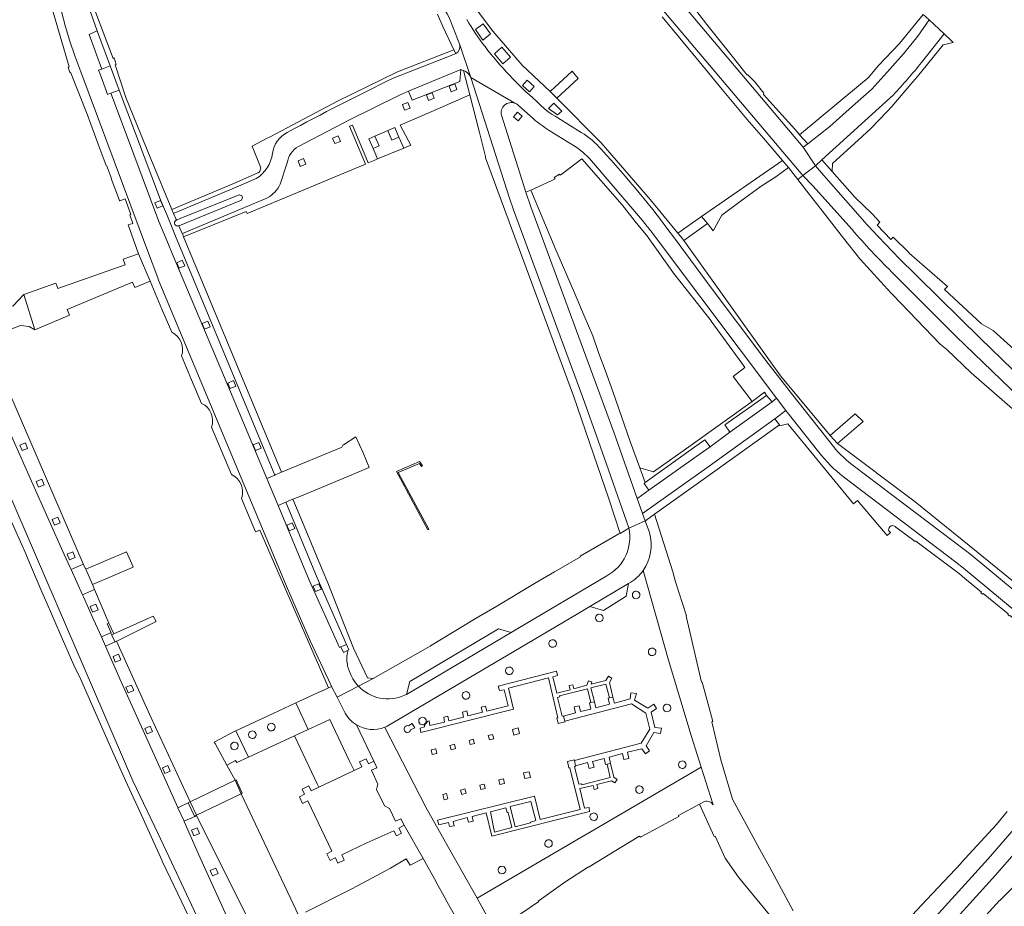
# Model space of a CAD drawing. Extents: x 148869 to 161638, y 453607 to 469810.
# Tile 439 of 656: x 154934 to 155130, y 462981 to 463158. Entities that reach past the tile are written whole.
import ezdxf

# ---------------------------------------------------------------- set-up
doc = ezdxf.new("R2010")
doc.units = 0
for name, color, linetype, lineweight in [('B-RO-VH-VERHARDING_ASFALT-GV', 251, 'CONTINUOUS', 18), ('B-RO-VH-VERHARDING_OPEN-GV', 251, 'CONTINUOUS', 18), ('B-RO-VH-VERHARDING_SIERBESTRATING-GV', 251, 'CONTINUOUS', 18), ('B-RO-VH-VERHARDING_STRAATBAKSTEEN-GV', 251, 'CONTINUOUS', 18)]:
    doc.layers.add(name, color=color, linetype=linetype, lineweight=lineweight)

msp = doc.modelspace()

# ---------------------------------------------------------------- linework, layer by layer
at = {"layer": 'B-RO-VH-VERHARDING_ASFALT-GV', "flags": 128}
for points in [[(155010.53, 463064.64), (155010.82, 463064.11), (155015.12, 463056.11), (155015.32, 463056.21), (155009.22, 463067.51), (155013.46, 463069.26), (155013.86, 463068.71), (155014.06, 463068.86), (155013.46, 463069.66), (155008.87, 463067.66)], [(154947.09, 463048.24), (154948.42, 463045.22), (154956.51, 463048.64), (154956.48, 463048.72), (154955.21, 463051.69)], [(154952.22, 463035.16), (154952.92, 463033.79), (154953.2, 463033.93), (154953.26, 463033.96), (154961.09, 463037.82), (154960.46, 463038.92), (154952.65, 463035.36)], [(154967.85, 463001.95), (154967.45, 463001.75), (154968.73, 462999.11), (154969.08, 462999.27), (154977.98, 463003.57), (154978.21, 463003.67), (154976.98, 463006.35), (154976.8, 463006.26)]]:
    msp.add_lwpolyline(points, close=True, dxfattribs=at)
at = {"layer": 'B-RO-VH-VERHARDING_OPEN-GV', "flags": 128}
msp.add_lwpolyline([(155043.82, 463147.35), (155039.47, 463143.33), (155039.53, 463143.28), (155040.79, 463142), (155045.03, 463145.91)], close=True, dxfattribs=at)
at = {"layer": 'B-RO-VH-VERHARDING_SIERBESTRATING-GV', "flags": 128}
for points in [[(154926.08, 463089.34), (154928.26, 463084.25), (154928.09, 463084.17), (154929.1, 463082.02), (154932.66, 463073.97), (154936.29, 463065.78), (154942.8, 463051.18), (154944, 463048.6), (154944.18, 463048.19), (154946.59, 463049.22), (154946.55, 463049.3), (154931.78, 463083.6), (154931.23, 463083.35), (154930.39, 463085.24), (154930.97, 463085.49), (154928.07, 463092.24), (154928.1, 463093.51), (154928.01, 463093.92), (154928, 463093.97)], [(154994.28, 462941.44), (154994.48, 462941.59), (154993.98, 462942.52), (154995.77, 462943.85), (154992.32, 462951.8), (154988.57, 462960.2), (154985.73, 462966.21), (154979.36, 462978.6), (154969.1, 462999.22), (154968.75, 462999.06), (154966.64, 462998.08), (154966.66, 462998.05), (154969.53, 462991.52), (154974.49, 462980.58), (154976.12, 462976.95), (154978.26, 462977.9), (154990.41, 462951.35)]]:
    msp.add_lwpolyline(points, dxfattribs=at)
for points in [[(154935.52, 463072.29), (154934.41, 463071.85), (154933.97, 463072.96), (154935.08, 463073.41)], [(154938.78, 463065.04), (154937.66, 463064.6), (154937.22, 463065.72), (154938.34, 463066.16)], [(154941.97, 463057.48), (154940.86, 463057.04), (154940.42, 463058.16), (154941.53, 463058.6)], [(154944.95, 463050.57), (154943.84, 463050.13), (154943.39, 463051.24), (154944.51, 463051.68)], [(154948.79, 463044.18), (154946.44, 463043.16), (154946.61, 463042.78), (154948.65, 463038.21), (154950.18, 463034.82), (154952.02, 463035.57), (154952.12, 463035.61), (154951.37, 463037.35), (154951.65, 463037.53)], [(154949.54, 463040.17), (154948.42, 463039.73), (154947.98, 463040.84), (154949.1, 463041.28)], [(154952.02, 463035.57), (154952.22, 463035.16), (154952.65, 463035.36), (154951.65, 463037.53), (154951.37, 463037.35), (154952.12, 463035.61)], [(154951.03, 463032.91), (154954.11, 463025.85), (154961.26, 463009.98), (154965.37, 463000.84), (154965.42, 463000.74), (154967.85, 463001.93), (154967.85, 463001.95), (154960.12, 463018.7), (154953.2, 463033.93), (154952.92, 463033.79)], [(154954.07, 463030.22), (154952.95, 463029.77), (154952.51, 463030.89), (154953.62, 463031.33)], [(155051.93, 463022.79), (155051.24, 463025.73), (155051.72, 463026.56), (155051.06, 463026.96), (155050.55, 463026.11), (155047.61, 463025.35), (155047.75, 463025.85), (155047.08, 463026.03), (155046.75, 463025.14), (155044.16, 463024.47), (155043.96, 463025.23), (155043.27, 463025.08), (155043.47, 463024.25), (155040.79, 463023.59), (155039.96, 463026.83), (155040.95, 463027.11), (155040.74, 463027.93), (155029.12, 463024.98), (155029.39, 463024.11), (155030.31, 463024.26), (155031.08, 463021.09), (155026.87, 463020.02), (155026.59, 463020.97), (155025.75, 463020.78), (155025.98, 463019.8), (155023.1, 463019.05), (155022.87, 463020.06), (155022.04, 463019.83), (155022.23, 463018.82), (155019.33, 463018.05), (155019.08, 463019.03), (155018.28, 463018.83), (155018.47, 463017.84), (155015.55, 463017.15), (155015.38, 463018.1), (155015.11, 463018.03), (155014.45, 463017.18), (155014.48, 463016.86), (155013.61, 463016.64), (155013.71, 463015.75), (155032.15, 463020.42), (155031.19, 463024.55), (155039.12, 463026.62), (155040.99, 463018.7), (155040.78, 463018.65), (155041.07, 463017.52), (155042.42, 463017.87), (155042.37, 463018.03), (155042.11, 463019.03), (155042.11, 463019.04), (155041.88, 463018.98), (155040.95, 463022.7), (155041.36, 463022.83), (155041.3, 463023.02), (155046.87, 463024.44), (155047.54, 463021.7), (155048.28, 463021.85), (155047.58, 463024.67), (155050.56, 463025.4), (155051.26, 463022.63)], [(154956.64, 463024.09), (154955.52, 463023.64), (154955.08, 463024.76), (154956.2, 463025.2)], [(155042.37, 463018.03), (155055.64, 463021.43), (155058.51, 463019.6), (155059.29, 463016.42), (155057.56, 463013.66), (155044.3, 463010.17), (155044.52, 463009.15), (155046.89, 463009.79), (155047.21, 463008.59), (155048.2, 463008.82), (155047.89, 463010.01), (155050.2, 463010.61), (155050.49, 463009.39), (155050.78, 463009.45), (155051.48, 463009.61), (155051.2, 463010.86), (155053.83, 463011.55), (155054.12, 463010.39), (155055.09, 463010.59), (155054.84, 463011.82), (155057.7, 463012.53), (155058.45, 463011.53), (155059.24, 463012.13), (155058.55, 463013.1), (155060.1, 463015.73), (155061.4, 463015.53), (155061.59, 463016.59), (155060.27, 463016.74), (155059.55, 463019.82), (155060.61, 463020.53), (155060.06, 463021.42), (155058.87, 463020.62), (155057.2, 463021.62), (155056.26, 463022.19), (155056.62, 463023.52), (155055.52, 463023.64), (155055.39, 463022.44), (155052.24, 463021.61), (155051.95, 463022.79), (155051.93, 463022.79), (155051.26, 463022.63), (155050.98, 463022.57), (155051.25, 463021.36), (155048.56, 463020.68), (155048.28, 463021.85), (155047.54, 463021.7), (155047.27, 463021.63), (155047.56, 463020.41), (155045.47, 463019.9), (155045.21, 463021.08), (155044.24, 463020.86), (155044.47, 463019.67), (155042.11, 463019.03)], [(154960.39, 463015.93), (154959.29, 463015.46), (154958.81, 463016.56), (154959.91, 463017.03)], [(155031.95, 463016.37), (155032.24, 463015.22), (155033.39, 463015.52), (155033.09, 463016.66)], [(155023.34, 463014.18), (155023.57, 463013.36), (155024.4, 463013.59), (155024.16, 463014.41)], [(155027.16, 463015.14), (155027.39, 463014.29), (155028.24, 463014.52), (155028.01, 463015.36)], [(155015.79, 463012.27), (155016, 463011.38), (155016.89, 463011.58), (155016.69, 463012.47)], [(155019.52, 463013.19), (155019.76, 463012.3), (155020.64, 463012.54), (155020.4, 463013.43)], [(155050.78, 463009.45), (155051.4, 463006.78), (155045.75, 463005.33), (155045.73, 463005.55), (155045.17, 463005.44), (155044.33, 463008.98), (155044.54, 463009.06), (155044.52, 463009.15), (155044.3, 463010.17), (155044.27, 463010.28), (155042.94, 463009.96), (155043.17, 463008.72), (155043.35, 463008.73), (155045.4, 463000.41), (155037.45, 462998.46), (155036.35, 463003.08), (155017.05, 462998.29), (155017.31, 462997.35), (155019.23, 462997.84), (155019.47, 462997.02), (155020.36, 462997.15), (155020.17, 462998.07), (155022.98, 462998.82), (155023.21, 462997.92), (155024.15, 462998.11), (155023.95, 462999.03), (155026.73, 462999.75), (155027.87, 462995.12), (155047.29, 463000.02), (155047.21, 463000.85), (155046.27, 463000.67), (155045.39, 463004.62), (155048.03, 463005.2), (155048.2, 463004.42), (155048.94, 463004.59), (155048.75, 463005.41), (155051.64, 463006.16), (155052.3, 463005.71), (155052.81, 463006.37), (155052.14, 463006.83), (155051.49, 463009.61), (155051.48, 463009.61)], [(154963.89, 463008.08), (154962.79, 463007.6), (154962.32, 463008.71), (154963.42, 463009.18)], [(155030.38, 463005.62), (155030.16, 463006.54), (155029.24, 463006.31), (155029.46, 463005.4)], [(155035.52, 463006.79), (155035.31, 463007.92), (155034.18, 463007.71), (155034.39, 463006.58)], [(155022.73, 463003.68), (155022.49, 463004.54), (155021.63, 463004.3), (155021.87, 463003.44)], [(155026.55, 463004.64), (155026.32, 463005.48), (155025.47, 463005.26), (155025.7, 463004.41)], [(155019.09, 463002.55), (155018.82, 463003.59), (155018.09, 463003.42), (155018.36, 463002.38)], [(155027.56, 462999.98), (155030.65, 463000.74), (155030.89, 462999.83), (155031.09, 462999.84), (155031.82, 462996.83), (155028.4, 462995.94)], [(155031.51, 463001), (155035.64, 463002.04), (155036.58, 462998.24), (155035.54, 462997.94), (155035.57, 462997.77), (155032.52, 462996.99)], [(154969.72, 462995.67), (154968.61, 462995.2), (154968.14, 462996.3), (154969.24, 462996.78)], [(154973.42, 462987.67), (154972.32, 462987.2), (154971.84, 462988.3), (154972.95, 462988.78)]]:
    msp.add_lwpolyline(points, close=True, dxfattribs=at)
at = {"layer": 'B-RO-VH-VERHARDING_STRAATBAKSTEEN-GV', "flags": 128}
for points in [[(154983.08, 463066.33), (154975.03, 463085.57), (154964.5, 463110.58), (154963.21, 463113.64), (154961.61, 463117.45), (154954.99, 463135.23), (154952.09, 463143), (154951.4, 463142.75), (154951.12, 463143.5), (154949.92, 463146.78), (154949.64, 463147.53), (154950.3, 463147.78), (154947.73, 463154.68), (154949.38, 463155.38), (154946.52, 463163.45), (154942.86, 463173.55)], [(155054.39, 463168.45), (155089.37, 463126.98), (155089.73, 463126.6), (155092.22, 463128.54), (155089.77, 463132.21), (155057.02, 463171.08)], [(155057.02, 463171.08), (155089.77, 463132.21), (155090.7, 463132.93), (155089.09, 463134.72), (155088.72, 463135.14), (155081.88, 463142.73), (155081.98, 463142.98), (155080.16, 463145.22), (155078.75, 463146.66), (155078.6, 463146.6), (155078.17, 463147.15), (155075.4, 463150.67), (155070.65, 463156.68), (155067.29, 463160.94)], [(155061.73, 463158.18), (155068.79, 463149.68), (155068.83, 463149.63), (155073.67, 463143.74), (155078.62, 463137.71), (155081.9, 463134.03), (155085.67, 463129.56), (155086.84, 463128.17), (155088.7, 463125.79), (155089.73, 463126.6), (155089.37, 463126.98), (155054.39, 463168.45)], [(154978.07, 463062.34), (154980.83, 463055.66), (154981.71, 463056.02), (154995.36, 463024.64), (154995.97, 463024.93), (154995.87, 463025.12), (154991.74, 463033.97), (154988.07, 463042.4), (154986.84, 463045.31), (154961.57, 463105.8), (154961.42, 463106.21), (154959.37, 463111.68), (154946.08, 463147.21), (154944.92, 463150.44), (154943.94, 463153.3), (154943.08, 463156.17), (154941.8, 463161.02), (154940.78, 463165.47)], [(154940.78, 463165.47), (154941.8, 463161.02), (154943.08, 463156.17), (154943.94, 463153.3), (154944.92, 463150.44), (154946.08, 463147.21), (154959.37, 463111.68), (154961.42, 463106.21), (154961.57, 463105.8), (154986.84, 463045.31), (154988.07, 463042.4), (154991.74, 463033.97), (154995.87, 463025.12), (154995.97, 463024.93), (154997.06, 463022.8), (155001.31, 463024.97)], [(154952.76, 463150), (154952.55, 463149.9), (154947.8, 463162.37), (154946.91, 463164.71), (154946.86, 463164.55), (154946.52, 463163.45), (154949.38, 463155.38), (154950.08, 463153.41), (154951.96, 463148.39), (154953.75, 463143.61), (154961.95, 463121.75), (154963.31, 463118.49), (154964.95, 463114.53), (154984.67, 463066.99), (154984.77, 463067.03), (154986.04, 463067.56), (154966.55, 463114.41), (154966.32, 463115.07), (154966.27, 463115.05), (154965.59, 463116.61)], [(154940.26, 463160.24), (154942.01, 463154.32), (154943.81, 463148.21), (154943.58, 463148.14), (154943.89, 463147.08), (154944.07, 463147.14), (154947.35, 463138.83), (154947.36, 463138.78), (154949.57, 463132.82), (154951.13, 463128.62), (154951.2, 463128.66), (154952.21, 463126.03), (154952.13, 463125.99), (154953.81, 463121.64), (154953.84, 463121.54), (154954.95, 463121.97), (154956.08, 463118.82), (154955.88, 463118.76), (154956.46, 463117.06), (154955.54, 463116.76), (154957.58, 463111.03), (154957.55, 463111.02), (154959.87, 463105.55), (154962.23, 463100), (154964.19, 463095.41)], [(155138.87, 463039.91), (155122.81, 463052.94), (155112.09, 463061.63), (155096.64, 463073.29), (155095.19, 463074.85), (155085.25, 463086.7), (155066.08, 463113.65), (155065.37, 463114.51), (155064.86, 463115.12), (155059.43, 463121.77), (155049.59, 463133.13), (155040.82, 463141.97), (155040.79, 463142), (155039.53, 463143.28), (155039.47, 463143.33), (155033.92, 463148.58), (155028.07, 463155.29), (155024.38, 463160.15)], [(155017.03, 463158.68), (155018.12, 463156.27), (155020.31, 463151.63), (155020.68, 463150.85)], [(155019.65, 463157.38), (155021.49, 463152.6), (155023.71, 463146.13), (155032.46, 463140.99)], [(155021.49, 463152.6), (155019.65, 463157.38)], [(155113.31, 463149.1), (155117.85, 463154.76), (155114.83, 463157.57), (155112.57, 463154.31), (155109.78, 463150.84), (155107.04, 463147.73), (155103.43, 463143.79), (155099.6, 463140.42), (155095.08, 463136.36), (155090.7, 463132.93)], [(155107.76, 463142.66), (155093.49, 463129.7), (155095.54, 463127.38), (155095.62, 463128.98), (155101.55, 463134.39), (155103.33, 463136.02), (155106.44, 463139.25), (155107.44, 463140.3), (155107.46, 463140.32), (155111.61, 463145.22), (155112.55, 463146.32), (155117.65, 463152.62), (155119.65, 463153.07), (155119.27, 463153.43), (155117.85, 463154.76), (155113.31, 463149.1)], [(155020.68, 463150.85), (155020.31, 463151.63), (155009.1, 463147.25), (155000, 463142.78), (154997.13, 463141.37), (154983.61, 463134.24), (154983.03, 463133.94), (154980.16, 463132.44), (154981.77, 463128.47)], [(155023.71, 463146.13), (155021.49, 463152.6)], [(154965.05, 463117.68), (154965.11, 463117.71), (154964.54, 463119.01), (154964.18, 463119.85), (154960.05, 463129.9), (154957.25, 463136.72), (154955.04, 463142.1), (154952.91, 463148.59), (154953.12, 463148.7), (154952.76, 463150)], [(155020.41, 463150.74), (155008.2, 463145.95)], [(155008.2, 463145.95), (155020.41, 463150.74)], [(154983.13, 463122.08), (154978.65, 463120.21), (154966.32, 463115.07), (154966.55, 463114.41), (154978.97, 463119.41), (154979.18, 463119.05), (155000, 463127.75), (155002.71, 463128.88), (154999.56, 463136.39), (155000.11, 463136.63), (155003.26, 463129.11), (155004.56, 463129.65), (155005.14, 463129.89), (155004.24, 463131.97), (155003.4, 463133.89), (155004.59, 463134.41), (155007.15, 463135.53), (155008.55, 463136.14), (155009.39, 463134.22), (155010.34, 463132.07), (155011.73, 463132.65), (155009.63, 463136.61), (155015.9, 463139.35), (155023.47, 463142.66), (155022.23, 463147.5)], [(154989.38, 463132.36), (154999.43, 463137.6), (155009.52, 463142.58), (155011.29, 463143.35), (155021.69, 463147.66)], [(155021.69, 463147.66), (155021.49, 463145.28), (155012.04, 463141.57), (155011.29, 463143.35), (155009.52, 463142.58), (154999.43, 463137.6), (154989.38, 463132.36)], [(155022.23, 463147.5), (155023.47, 463142.66)], [(155023.47, 463142.66), (155025.4, 463135.13), (155026.61, 463130.39), (155026.61, 463130.14), (155044.11, 463082.77), (155046.49, 463075.81), (155046.57, 463075.6), (155051.11, 463062.25), (155053.39, 463055.33), (155055.09, 463056.43), (155055.08, 463056.46), (155051.05, 463068.02), (155049.05, 463073.69), (155045.96, 463082.43), (155032.17, 463119.75), (155031.39, 463122.12), (155023.71, 463146.13)], [(155032.46, 463140.99), (155023.71, 463146.13), (155031.39, 463122.12), (155032.17, 463119.75), (155045.96, 463082.43), (155049.05, 463073.69), (155051.05, 463068.02), (155055.08, 463056.46), (155055.09, 463056.43), (155058.37, 463057.85), (155057.84, 463059.32), (155056.78, 463062.33)], [(155090.7, 463132.93), (155089.77, 463132.21), (155092.22, 463128.54), (155093.49, 463129.7), (155107.76, 463142.66)], [(155033.09, 463140.62), (155036.13, 463137.89)], [(155036.13, 463137.89), (155033.09, 463140.62)], [(155056.78, 463062.33), (155052.13, 463075.54), (155035.61, 463120.39), (155034.65, 463123.27), (155029.76, 463138.59)], [(155029.76, 463138.59), (155034.65, 463123.27), (155035.61, 463123.7), (155039.78, 463125.61), (155040.48, 463125.93), (155040.28, 463126.18), (155041.33, 463126.89), (155041.48, 463126.69)], [(155041.02, 463138.05), (155045.64, 463135.16)], [(155045.64, 463135.16), (155041.02, 463138.05)], [(155039.29, 463135.57), (155044.46, 463132.39)], [(155044.46, 463132.39), (155039.29, 463135.57)], [(155041.48, 463126.69), (155041.82, 463126.95), (155045.75, 463129.92), (155053.77, 463120.73), (155056.4, 463117.47), (155058.91, 463114.37), (155058.97, 463114.28), (155060.96, 463111.48), (155064.21, 463106.89), (155064.26, 463106.81), (155067.52, 463102.69), (155071.49, 463097.66), (155071.52, 463097.62), (155077.57, 463089.28), (155078.21, 463088.39), (155075.86, 463086.59), (155079.67, 463081.62), (155082.08, 463083.47), (155082.51, 463082.83), (155083.6, 463081.57), (155084.5, 463082.27), (155062.01, 463112.2), (155059.69, 463115.3)], [(155118.51, 463104.51), (155110.9, 463111.15), (155110.85, 463111.19), (155107.71, 463114.33), (155107.25, 463113.87), (155104.49, 463116.69), (155105.05, 463117.28), (155103.54, 463118.94), (155100.07, 463122.26), (155095.54, 463127.38), (155093.49, 463129.7), (155092.22, 463128.54), (155093.91, 463126.59), (155101.11, 463118.36)], [(154985.75, 463124.89), (154987.14, 463129.1)], [(154987.14, 463129.1), (154985.75, 463124.89)], [(155048.08, 463129.06), (155057.84, 463117.61)], [(155057.84, 463117.61), (155048.08, 463129.06)], [(155101.11, 463118.36), (155093.91, 463126.59), (155092.22, 463128.54), (155089.73, 463126.6), (155091.68, 463124.56), (155099.53, 463115.83)], [(154976.7, 463125.05), (154964.18, 463119.85), (154964.54, 463119.01), (154964.69, 463119.08), (154977, 463124.29), (154980.98, 463125.97)], [(154980.98, 463125.97), (154977, 463124.29), (154964.69, 463119.08), (154964.54, 463119.01), (154965.11, 463117.71), (154965.11, 463117.71), (154965.22, 463117.75), (154977.6, 463122.77), (154977.65, 463122.75), (154978.15, 463122.53), (154978.28, 463122.21), (154978.06, 463121.69), (154978.05, 463121.69), (154965.59, 463116.61), (154966.27, 463115.05), (154966.32, 463115.07), (154978.65, 463120.21), (154983.13, 463122.08)], [(154981.17, 463127.03), (154976.7, 463125.05)], [(155099.53, 463115.83), (155091.68, 463124.56), (155089.73, 463126.6), (155088.7, 463125.79), (155090.51, 463123.48), (155093.62, 463119.51), (155097.83, 463114.15), (155101.06, 463110.03), (155101.12, 463109.96), (155107.31, 463103.17), (155107.4, 463103.08)], [(154977.65, 463122.75), (154977.6, 463122.77), (154965.22, 463117.75), (154965.11, 463117.71), (154965.11, 463117.71), (154965.05, 463117.68)], [(154965.59, 463116.61), (154978.05, 463121.69), (154978.06, 463121.69), (154978.28, 463122.21), (154978.15, 463122.53), (154977.65, 463122.75)], [(155059.69, 463115.3), (155062.01, 463112.2), (155084.5, 463082.27), (155086.37, 463079.8), (155092.92, 463071.54)], [(155064.18, 463114.12), (155064.39, 463113.84)], [(155095.81, 463072.65), (155087.46, 463083.21), (155082.34, 463089.75), (155071.48, 463104.24), (155064.39, 463113.84), (155064.18, 463114.12)], [(155064.39, 463113.84), (155071.48, 463104.24), (155082.34, 463089.75), (155087.46, 463083.21), (155095.81, 463072.65)], [(155107.38, 463107.42), (155120.19, 463094.65), (155141.78, 463073.79), (155166.94, 463049.94), (155169.14, 463052.06), (155144.48, 463075.3), (155125.02, 463094.22), (155108.47, 463110.5)], [(155108.47, 463110.5), (155125.02, 463094.22), (155144.48, 463075.3), (155169.14, 463052.06), (155170.11, 463051.14), (155171.98, 463053.4), (155170.04, 463053.23), (155170.03, 463053.25), (155156.59, 463065.72), (155157.65, 463066.84), (155156.16, 463068.33), (155155.12, 463067.33), (155145.5, 463077.47), (155145.72, 463077.69), (155141.2, 463082.04), (155141.82, 463082.72), (155137.9, 463086.31), (155134.38, 463089.57), (155133.72, 463090.18), (155129.05, 463094.42), (155127.57, 463095.76), (155125.26, 463097.11), (155117.91, 463103.91), (155118.51, 463104.51)], [(155107.4, 463103.08), (155107.63, 463102.84), (155110.88, 463099.45), (155117.03, 463093.04), (155118.39, 463091.95), (155123.23, 463087.31), (155123.24, 463087.3), (155140.16, 463072.56), (155146.2, 463067.51), (155146.25, 463067.56), (155160.44, 463054.02), (155167.22, 463047.64), (155168.16, 463048.78), (155166.94, 463049.94), (155141.78, 463073.79), (155120.19, 463094.65), (155107.38, 463107.42)], [(154966.14, 463090.68), (154968.13, 463085.95), (154970.11, 463081.23)], [(154987.08, 462942.1), (154971.64, 462973.98), (154963.63, 462991.1), (154961.43, 462995.69), (154956.43, 463006.11), (154923.64, 463082.22), (154923.69, 463082.24), (154923.65, 463082.33), (154922.5, 463084.89), (154922.13, 463085.7), (154922.08, 463085.81)], [(155092.92, 463071.54), (155086.37, 463079.8), (155084.16, 463078.2), (155085.06, 463076.96), (155085.17, 463076.8), (155086.77, 463077.21), (155099.83, 463061.28), (155100.62, 463061.93), (155106.47, 463054.93), (155107.16, 463055.53), (155106.81, 463055.88)], [(154972.1, 463076.51), (154974.09, 463071.79), (154976.08, 463067.07)], [(154997.87, 463072.46), (154986.04, 463067.56), (154984.77, 463067.03), (154984.67, 463066.99), (154983.08, 463066.33), (154985.34, 463060.93), (154986.91, 463061.59), (154987.02, 463061.63), (154988.3, 463062.16), (154989.99, 463062.86), (155000, 463067.03), (155000.02, 463067.04), (155000.62, 463067.29), (155000.63, 463067.29), (155003.44, 463068.46), (155002.24, 463071.42), (155000.82, 463074.61), (154998.32, 463073), (154998.32, 463073), (154998.22, 463072.93)], [(155097.83, 463066.64), (155120.16, 463049.65), (155121.71, 463048.47), (155148.41, 463026.28), (155150.3, 463028.57), (155150.03, 463028.79), (155123.19, 463051.12), (155122.05, 463051.99), (155100.02, 463068.67)], [(155100.02, 463068.67), (155122.05, 463051.99), (155123.19, 463051.12), (155150.03, 463028.79)], [(154999.19, 463031.9), (154999.12, 463032.05), (154998.32, 463031.7), (154997.84, 463032.81), (154997.58, 463032.69), (154991.55, 463046.08), (154985.34, 463060.93), (154983.08, 463066.33)], [(155148.41, 463026.28), (155121.71, 463048.47), (155120.16, 463049.65), (155097.83, 463066.64)], [(154989.88, 463058.38), (154988.3, 463062.16), (154987.02, 463061.63), (154986.91, 463061.59), (154993.14, 463046.56), (154998.95, 463033.28), (154999.42, 463032.18), (154999.12, 463032.05), (154999.19, 463031.9)], [(155087.81, 462980.25), (155085.51, 462984.55), (155083.12, 462989.02), (155081.17, 462992.48), (155078.09, 462998.11), (155077.84, 462998.59), (155075.76, 463002.5), (155073.41, 463010.3), (155071.63, 463017.86), (155071.85, 463017.95), (155071.1, 463020.67), (155069.69, 463025.79), (155069.59, 463025.76), (155066.56, 463038.65), (155066.5, 463038.89), (155066.56, 463038.96), (155064.42, 463045.72), (155063.85, 463047.73), (155060.22, 463059.23), (155058.47, 463057.93), (155058.37, 463057.85), (155059.2, 463055.53)], [(154931.82, 463058.74), (154935.25, 463051.15), (154935.32, 463051), (154936.51, 463048.14), (154938.34, 463043.73), (154939.43, 463041.33), (154942.02, 463035.38), (154944.69, 463029.15), (154946.1, 463026.31), (154949.01, 463019.69), (154952.71, 463011.24), (154953.57, 463009.29), (154954.98, 463006.2), (154957.82, 463000), (154960.07, 462995.07), (154962.28, 462990.24), (154962.31, 462990.17), (154966.2, 462981.99), (154976.74, 462959.78)], [(155001.31, 463024.97), (155004.23, 463026.47), (155003.13, 463026.65), (155000.34, 463032.53), (155000.33, 463032.56), (154997.61, 463039.44), (154995.24, 463045.52), (154994.12, 463048.22), (154989.88, 463058.38)], [(155059.2, 463055.53), (155058.37, 463057.85), (155055.09, 463056.43)], [(155055.09, 463056.43), (155053.39, 463055.33), (155053.15, 463055.28), (155045.46, 463050.85), (155045.48, 463050.72), (155040.35, 463047.71), (155036.36, 463045.38), (155028.82, 463040.9)], [(155108.21, 463056.64), (155112.08, 463053.77), (155112.22, 463053.82), (155120.92, 463047.33), (155121.97, 463046.39), (155125.29, 463043.67), (155125.14, 463043.57), (155125.49, 463043.27), (155125.59, 463043.42), (155130.57, 463039.36), (155130.47, 463039.26), (155130.77, 463038.96), (155130.87, 463039.06), (155136, 463034.99), (155135.9, 463034.84), (155137.21, 463033.8), (155137.3, 463033.91), (155139.17, 463032.37), (155139.26, 463032.57), (155140.97, 463031.08), (155141.12, 463031.28), (155143.94, 463028.85), (155147.63, 463025.44), (155148.41, 463026.28)], [(155024.95, 462982.81), (155044.77, 462994.4), (155049.21, 462996.99), (155069.49, 463008.84), (155067.48, 463015.18), (155063.02, 463030.16), (155057.96, 463048)], [(155057.96, 463048), (155063.02, 463030.16), (155067.48, 463015.18), (155069.49, 463008.84), (155071.82, 463001.53), (155071.86, 463001.38), (155071.77, 463001.51), (155071.63, 463001.66), (155071.47, 463001.79), (155071.34, 463001.88), (155071.08, 463002), (155070.66, 463002.09), (155070.41, 463002.09), (155070.19, 463002.04), (155069.2, 463001.51), (155072.07, 462995.03), (155072.27, 462995.12), (155074.25, 462990.74), (155076.91, 462986.94), (155083.07, 462979.49), (155084.75, 462977.49)], [(155007.05, 463017.02), (155014.47, 463021.38), (155034.85, 463033.41), (155045.03, 463039.45), (155047.33, 463040.8), (155055.07, 463045.41)], [(155055.07, 463045.41), (155054.55, 463042.89), (155050.06, 463040.04), (155047.33, 463040.8), (155045.03, 463039.45), (155034.85, 463033.41), (155014.47, 463021.38), (155007.05, 463017.02)], [(155050.74, 463046.94), (155033.05, 463036.45), (155031.7, 463035.67), (155010.9, 463023.32), (155010.48, 463023.16)], [(155010.48, 463023.16), (155010.9, 463023.32), (155011.53, 463025.9), (155029.17, 463036.38), (155031.7, 463035.67), (155033.05, 463036.45), (155050.74, 463046.94)], [(155028.82, 463040.9), (155024.76, 463038.53), (155015.64, 463032.97), (155015.58, 463032.94), (155004.23, 463026.47), (155001.31, 463024.97)], [(155000.21, 463026.42), (154999.88, 463027.1), (154999.42, 463028.21)], [(154999.42, 463028.21), (154999.88, 463027.1), (155000.21, 463026.42)], [(154998.49, 463019.99), (154997.06, 463022.8), (154995.97, 463024.93), (154995.36, 463024.64), (154994.46, 463024.2), (154993.95, 463023.96), (154993.91, 463023.98), (154988.84, 463021.63), (154991.35, 463016.38), (154995.6, 463018.36), (154999.49, 463010.2), (155000.45, 463008.18), (155002.01, 463008.92), (155001.56, 463009.9), (155002.84, 463010.54), (155003.35, 463009.51), (155004.37, 463010.02), (155000.92, 463017.28)], [(155001.31, 463024.97), (154997.06, 463022.8)], [(154997.06, 463022.8), (154998.49, 463019.99)], [(155139.97, 462994.25), (155143.13, 462998.36), (155143.38, 462998.22), (155144.99, 463000), (155147.17, 463002.41), (155147.23, 463002.48), (155152.17, 463007.78), (155152.34, 463007.97), (155155.26, 463011.59), (155155.81, 463011.14), (155159.09, 463014.82), (155159.16, 463014.9), (155154.78, 463018.8), (155152.95, 463016.6), (155139.93, 463000.95), (155128.06, 462987.34), (155115.91, 462973.99), (155104.04, 462961.41), (155091.87, 462949.12)], [(155091.87, 462949.12), (155104.04, 462961.41), (155115.91, 462973.99), (155128.06, 462987.34), (155139.93, 463000.95), (155152.95, 463016.6), (155150.43, 463018.7), (155137.43, 463003.11), (155126.56, 462990.63), (155115.45, 462978.36)], [(155000.92, 463017.28), (155004.37, 463010.02), (155004.82, 463009.03), (155004.96, 463008.69), (155003.9, 463008.24), (155005.21, 463005.47), (155004.92, 463004.39), (155006.54, 463001.13), (155007.5, 463000.63), (155008.7, 462998.09), (155009.73, 462998.56), (155010.4, 462997.28), (155014.23, 462990.7), (155016.76, 462986.03), (155016.81, 462985.95), (155018.7, 462982.51), (155018.74, 462982.45), (155020.65, 462979.08)], [(155052.58, 462926.46), (155057.8, 462929.6), (155051.38, 462936.67), (155048.83, 462939.53), (155040.59, 462952.49), (155028.08, 462974.8), (155028.07, 462975.65), (155028.53, 462976.22), (155024.95, 462982.81), (155019.21, 462992.85), (155014.73, 463000.86), (155006.58, 463016.73), (155006.55, 463016.8)], [(155006.55, 463016.8), (155006.58, 463016.73), (155014.73, 463000.86), (155019.21, 462992.85), (155024.95, 462982.81)], [(155011.26, 463017.09), (155012.02, 463017.55), (155012.52, 463016.68), (155011.69, 463016.26)], [(154990.79, 462980), (154999.85, 462984.55), (155001.15, 462985.25), (155007.73, 462988.77), (155010.85, 462990.62), (155011.64, 462989.32), (155014.23, 462990.7), (155010.4, 462997.28), (155009.38, 462996.74), (155009.92, 462995.72), (155008.9, 462995.19), (155008.36, 462996.21), (155002.98, 462993.77), (154998.03, 462991.4), (154998.51, 462990.37), (154997.22, 462989.78), (154996.75, 462990.8), (154996.71, 462990.78), (154995.68, 462990.28), (154995.04, 462991.58), (154996.04, 462992.11), (154991.24, 463002.14), (154990.2, 463001.65), (154989.58, 463002.98), (154990.59, 463003.47), (154990.14, 463004.46), (154991.44, 463005.12), (154991.95, 463004.12), (154993.47, 463004.84), (154993.14, 463005.53), (154988.62, 463015.11), (154979.44, 463010.85), (154977.12, 463009.77), (154976.84, 463010.19), (154975.15, 463009.25), (154976.8, 463006.26), (154977.98, 463003.57), (154989.49, 462979.25)], [(155115.45, 462978.36), (155126.56, 462990.63), (155137.43, 463003.11)], [(155130.39, 463000), (155128.24, 462997.46), (155121.23, 462989.79), (155121.2, 462989.75), (155114.34, 462982.46), (155110.45, 462978.34)], [(155124.17, 462977.22), (155128.85, 462982.29), (155128.88, 462982.32), (155133.1, 462986.5)]]:
    msp.add_lwpolyline(points, dxfattribs=at)
at = {"layer": 'B-RO-VH-VERHARDING_STRAATBAKSTEEN-GV'}
for points in [[(155018.74, 463159.2, -0.035541), (155019.65, 463157.38)], [(155019.65, 463157.38, 0.035541), (155018.74, 463159.2)], [(155022.9, 463157.64, 0.036376), (155026.52, 463152.24)], [(155026.52, 463152.24, -0.036376), (155022.9, 463157.64)], [(155020.68, 463150.85, 0.338606), (155021.49, 463152.6)], [(155021.49, 463152.6, -0.338606), (155020.68, 463150.85)], [(155026.52, 463152.24, 0.052237), (155036.74, 463141.41)], [(155036.74, 463141.41, -0.052237), (155026.52, 463152.24)], [(155020.68, 463150.85, -0.044248), (155020.41, 463150.74)], [(155020.41, 463150.74, 0.044248), (155020.68, 463150.85)], [(155021.69, 463147.66, -0.046719), (155022.23, 463147.5)], [(155022.23, 463147.5, 0.046719), (155021.69, 463147.66)], [(155022.23, 463147.5, -0.182675), (155023.71, 463146.13)], [(155023.71, 463146.13, 0.182675), (155022.23, 463147.5)], [(155113.31, 463149.1, -0.020767), (155107.76, 463142.66)], [(155107.76, 463142.66, 0.020767), (155113.31, 463149.1)], [(155008.2, 463145.95, 0.011166), (154987.17, 463135.16)], [(154987.17, 463135.16, -0.011166), (155008.2, 463145.95)], [(155036.74, 463141.41, 0.084697), (155041.02, 463138.05)], [(155041.02, 463138.05, -0.084697), (155036.74, 463141.41)], [(155029.76, 463138.59, -0.599293), (155032.46, 463140.99)], [(155032.46, 463140.99, 0.599293), (155029.76, 463138.59)], [(155032.46, 463140.99, -0.089977), (155033.09, 463140.62)], [(155033.09, 463140.62, 0.089977), (155032.46, 463140.99)], [(155036.13, 463137.89, 0.03668), (155039.29, 463135.57)], [(155039.29, 463135.57, -0.03668), (155036.13, 463137.89)], [(154987.17, 463135.16, 0.253036), (154984.24, 463131)], [(154984.24, 463131, -0.253036), (154987.17, 463135.16)], [(155045.64, 463135.16, -0.082419), (155049.66, 463131.77)], [(155049.66, 463131.77, 0.082419), (155045.64, 463135.16)], [(154987.14, 463129.1, -0.227762), (154989.38, 463132.36)], [(154989.38, 463132.36, 0.227762), (154987.14, 463129.1)], [(155044.46, 463132.39, -0.071076), (155048.08, 463129.06)], [(155048.08, 463129.06, 0.071076), (155044.46, 463132.39)], [(155049.66, 463131.77, -0.028413), (155064.18, 463114.12)], [(155064.18, 463114.12, 0.028413), (155049.66, 463131.77)], [(154984.24, 463131, -0.22229), (154980.98, 463125.97)], [(154980.98, 463125.97, 0.22229), (154984.24, 463131)], [(154981.77, 463128.47, -0.219831), (154981.8, 463127.63)], [(154981.8, 463127.63, -0.220106), (154981.17, 463127.03)], [(154983.13, 463122.08, 0.164397), (154985.75, 463124.89)], [(154985.75, 463124.89, -0.164397), (154983.13, 463122.08)], [(155101.11, 463118.36, 0.009474), (155108.47, 463110.5)], [(155108.47, 463110.5, -0.009474), (155101.11, 463118.36)], [(154965.05, 463117.68, 0.992901), (154965.59, 463116.61)], [(154965.59, 463116.61, -0.992901), (154965.05, 463117.68)], [(155057.84, 463117.61, -0.002163), (155059.69, 463115.3)], [(155059.69, 463115.3, 0.002163), (155057.84, 463117.61)], [(155099.53, 463115.83, 0.019379), (155107.38, 463107.42)], [(155107.38, 463107.42, -0.019379), (155099.53, 463115.83)], [(154964.19, 463095.41, -0.381207), (154966.14, 463090.68)], [(154970.11, 463081.23, -0.392265), (154972.1, 463076.51)], [(154998.22, 463072.93, -0.214298), (154997.87, 463072.46)], [(155092.92, 463071.54, 0.07046), (155097.83, 463066.64)], [(155097.83, 463066.64, -0.07046), (155092.92, 463071.54)], [(155095.81, 463072.65, 0.062308), (155100.02, 463068.67)], [(155100.02, 463068.67, -0.062308), (155095.81, 463072.65)], [(154976.08, 463067.07, -0.388396), (154978.07, 463062.34)], [(155055.09, 463056.43, -0.336392), (155050.74, 463046.94)], [(155050.74, 463046.94, 0.336392), (155055.09, 463056.43)], [(155057.96, 463048, 0.229646), (155059.2, 463055.53)], [(155059.2, 463055.53, -0.229646), (155057.96, 463048)], [(155106.81, 463055.88, -0.277992), (155107.01, 463056.68)], [(155107.01, 463056.68, -0.438716), (155108.21, 463056.64)], [(155055.07, 463045.41, 0.112319), (155057.96, 463048)], [(155057.96, 463048, -0.112319), (155055.07, 463045.41)], [(155055.85, 463042.87, -0.518466), (155056.56, 463043.87)], [(155056.56, 463043.87, -0.323071), (155057.27, 463043.36)], [(155056.56, 463042.37, -0.316987), (155055.85, 463042.87)], [(155057.27, 463043.36, -0.511414), (155056.56, 463042.37)], [(155048.54, 463038.3, -0.517227), (155049.24, 463039.3)], [(155049.24, 463037.8, -0.317221), (155048.54, 463038.3)], [(155049.24, 463039.3, -0.32193), (155049.95, 463038.79)], [(155049.95, 463038.79, -0.512236), (155049.24, 463037.8)], [(155039.24, 463033.21, -0.518044), (155039.95, 463034.21)], [(155039.95, 463034.21, -0.323438), (155040.66, 463033.7)], [(155040.66, 463033.7, -0.511835), (155039.95, 463032.71)], [(154999.12, 463029.28, -0.106877), (154999.19, 463031.9)], [(154999.19, 463031.9, 0.106877), (154999.12, 463029.28)], [(155039.95, 463032.71, -0.317952), (155039.24, 463033.21)], [(155059.03, 463031.55, -0.518044), (155059.73, 463032.55)], [(155059.73, 463032.55, -0.323071), (155060.45, 463032.04)], [(155060.45, 463032.04, -0.511414), (155059.73, 463031.05)], [(155059.73, 463031.05, -0.317952), (155059.03, 463031.55)], [(154999.42, 463028.21, -0.044842), (154999.12, 463029.28)], [(154999.12, 463029.28, 0.044842), (154999.42, 463028.21)], [(155030.64, 463027.78, -0.517227), (155031.35, 463028.78)], [(155031.35, 463027.28, -0.317221), (155030.64, 463027.78)], [(155031.35, 463028.78, -0.32193), (155032.06, 463028.27)], [(155032.06, 463028.27, -0.511275), (155031.35, 463027.28)], [(155001.31, 463024.97, -0.056224), (155000.21, 463026.42)], [(155000.21, 463026.42, 0.056224), (155001.31, 463024.97)], [(155010.48, 463023.16, -0.318543), (155001.31, 463024.97)], [(155001.31, 463024.97, 0.318543), (155010.48, 463023.16)], [(155022.02, 463022.88, -0.517649), (155022.73, 463023.88)], [(155022.73, 463023.88, -0.32193), (155023.44, 463023.36)], [(155022.73, 463022.38, -0.319472), (155022.02, 463022.88)], [(155023.44, 463023.36, -0.512236), (155022.73, 463022.38)], [(154998.49, 463019.99, 0.147087), (155000.92, 463017.28)], [(155000.92, 463017.28, -0.147087), (154998.49, 463019.99)], [(155061.99, 463020.39, -0.517227), (155062.7, 463021.39)], [(155062.7, 463019.89, -0.317221), (155061.99, 463020.39)], [(155062.7, 463021.39, -0.322298), (155063.41, 463020.88)], [(155063.41, 463020.88, -0.512656), (155062.7, 463019.89)], [(155013.35, 463017.79, -0.518044), (155014.06, 463018.78)], [(155014.06, 463018.78, -0.323071), (155014.77, 463018.27)], [(155014.77, 463018.27, -0.511414), (155014.06, 463017.28)], [(154979.51, 463015.06, -0.5171), (154980.21, 463016.06)], [(154980.21, 463016.06, -0.324405), (154980.92, 463015.55)], [(154983.29, 463016.58, -0.5171), (154984, 463017.58)], [(154984, 463016.08, -0.317952), (154983.29, 463016.58)], [(154984, 463017.58, -0.324405), (154984.71, 463017.07)], [(154984.71, 463017.07, -0.511414), (154984, 463016.08)], [(155000.92, 463017.28, 0.235574), (155006.55, 463016.8)], [(155006.55, 463016.8, -0.235574), (155000.92, 463017.28)], [(155006.55, 463016.8, 0.021928), (155007.05, 463017.02)], [(155007.05, 463017.02, -0.021928), (155006.55, 463016.8)], [(155010.47, 463016.17, -0.624174), (155011.26, 463017.09)], [(155011.69, 463016.26, -0.779623), (155010.47, 463016.17)], [(155014.06, 463017.28, -0.317952), (155013.35, 463017.79)], [(154980.21, 463014.56, -0.317952), (154979.51, 463015.06)], [(154980.92, 463015.55, -0.511414), (154980.21, 463014.56)], [(154975.96, 463012.83, -0.5171), (154976.67, 463013.83)], [(154976.67, 463012.33, -0.317952), (154975.96, 463012.83)], [(154976.67, 463013.83, -0.324405), (154977.38, 463013.32)], [(154977.38, 463013.32, -0.511414), (154976.67, 463012.33)], [(155065.04, 463009.09, -0.517227), (155065.74, 463010.09)], [(155065.74, 463008.59, -0.317221), (155065.04, 463009.09)], [(155065.74, 463010.09, -0.325114), (155066.45, 463009.58)], [(155066.45, 463009.58, -0.511275), (155065.74, 463008.59)], [(155056.52, 463004.14, -0.517227), (155057.22, 463005.14)], [(155057.22, 463005.14, -0.32193), (155057.93, 463004.63)], [(155057.93, 463004.63, -0.512236), (155057.22, 463003.64)], [(155057.22, 463003.64, -0.319107), (155056.52, 463004.14)], [(155047.42, 462998.74, -0.517227), (155048.13, 462999.74)], [(155048.13, 462998.24, -0.317221), (155047.42, 462998.74)], [(155048.13, 462999.74, -0.322298), (155048.84, 462999.22)], [(155048.84, 462999.22, -0.512656), (155048.13, 462998.24)], [(155038.43, 462993.41, -0.5171), (155039.13, 462994.41)], [(155039.13, 462992.91, -0.317952), (155038.43, 462993.41)], [(155039.13, 462994.41, -0.324147), (155039.85, 462993.9)], [(155039.85, 462993.9, -0.510362), (155039.13, 462992.91)], [(155029.17, 462988.14, -0.517649), (155029.87, 462989.14)], [(155029.87, 462989.14, -0.32193), (155030.58, 462988.63)], [(155030.58, 462988.63, -0.512236), (155029.87, 462987.64)], [(155029.87, 462987.64, -0.316256), (155029.17, 462988.14)]]:
    msp.add_lwpolyline(points, format="xyb", dxfattribs=at)
at = {"layer": 'B-RO-VH-VERHARDING_STRAATBAKSTEEN-GV', "flags": 128}
for points in [[(155089.09, 463134.72), (155090.7, 463132.93), (155095.08, 463136.36), (155099.6, 463140.42), (155103.43, 463143.79), (155107.04, 463147.73), (155109.78, 463150.84), (155112.57, 463154.31), (155114.83, 463157.57), (155113.68, 463158.65), (155108.95, 463152.87), (155104.68, 463148.41), (155102.78, 463146.11), (155102.7, 463146.01), (155101.19, 463144.76)], [(154950.3, 463147.78), (154951.96, 463148.39), (154950.08, 463153.41), (154949.38, 463155.38), (154947.73, 463154.68)], [(155026.11, 463156.78), (155027.62, 463154.82), (155026.08, 463153.5), (155024.61, 463155.64)], [(155029.87, 463152.13), (155031.56, 463150.17), (155030.02, 463148.84), (155028.37, 463150.78)], [(154951.96, 463148.39), (154950.3, 463147.78), (154949.64, 463147.53), (154949.92, 463146.78), (154951.12, 463143.5), (154951.4, 463142.75), (154952.09, 463143), (154953.75, 463143.61)], [(155021.69, 463147.66), (155011.29, 463143.35), (155012.04, 463141.57), (155021.49, 463145.28)], [(155034.87, 463145.57), (155036.27, 463144.28), (155035.34, 463143.24), (155033.93, 463144.51)], [(154963.21, 463113.64), (154964.5, 463110.58), (154975.03, 463085.57), (154983.08, 463066.33), (154984.67, 463066.99), (154964.95, 463114.53), (154963.31, 463118.49), (154961.95, 463121.75), (154953.75, 463143.61), (154952.09, 463143), (154954.99, 463135.23), (154961.61, 463117.45)], [(155020.92, 463143.72), (155019.8, 463143.28), (155019.36, 463144.4), (155020.48, 463144.84)], [(155016.4, 463141.96), (155015.28, 463141.51), (155014.84, 463142.63), (155015.96, 463143.07)], [(155011.62, 463140.02), (155010.5, 463139.58), (155010.06, 463140.7), (155011.17, 463141.14)], [(155040.95, 463138.66), (155039.11, 463139.95), (155040.19, 463140.99), (155041.81, 463139.42)], [(155033.86, 463138.38), (155033.07, 463137.48), (155032.17, 463138.27), (155032.96, 463139.17)], [(155004.59, 463134.41), (155005.43, 463132.49), (155004.24, 463131.97), (155005.14, 463129.89), (155010.34, 463132.07), (155009.39, 463134.22), (155007.99, 463133.61), (155007.15, 463135.53)], [(154997.74, 463133.39), (154996.63, 463132.95), (154996.19, 463134.06), (154997.3, 463134.51)], [(154990.87, 463128.86), (154989.75, 463128.42), (154989.31, 463129.53), (154990.42, 463129.98)], [(155077.24, 463121.45), (155081.42, 463124.48), (155084.35, 463126.3), (155086.84, 463128.17), (155085.67, 463129.56), (155069.57, 463118.45), (155070.78, 463117.05), (155071.89, 463115.61), (155073.62, 463118.73)], [(155046.24, 463098.7), (155044.27, 463103.25), (155040.36, 463112.29), (155040.24, 463112.58), (155035.61, 463123.7), (155034.65, 463123.27), (155035.61, 463120.39), (155052.13, 463075.54), (155056.78, 463062.33), (155056.88, 463062.4), (155059.11, 463063.99), (155058.17, 463065.33), (155058.39, 463065.49), (155057.31, 463068.4), (155055.36, 463073.67), (155051.95, 463083.61), (155050.37, 463087.83), (155049.12, 463091.16), (155047.96, 463094.7)], [(154962.41, 463120.54), (154961.3, 463120.07), (154960.83, 463121.17), (154961.93, 463121.65)], [(155065.37, 463114.51), (155066.08, 463113.65), (155070.78, 463117.05), (155069.57, 463118.45), (155064.86, 463115.12)], [(154934.75, 463102.91), (154936.95, 463095.9), (154943.85, 463098.81), (154943.37, 463099.9), (154956.39, 463105.35), (154956.86, 463104.28), (154959.87, 463105.55), (154957.55, 463111.02), (154954.54, 463109.94), (154954.93, 463108.82), (154941.54, 463104.08), (154941.14, 463105.18)], [(154966.77, 463108.62), (154965.66, 463108.15), (154965.19, 463109.25), (154966.29, 463109.72)], [(154929.42, 463094.96), (154934.07, 463096.72), (154935.8, 463096.58), (154936.95, 463095.9), (154934.75, 463102.91), (154932.61, 463100.63), (154927.9, 463098.86), (154926.28, 463098.95), (154927.73, 463094.74), (154928, 463093.97), (154928.01, 463093.92), (154928.1, 463093.51)], [(154971.82, 463096.49), (154970.71, 463096.02), (154970.24, 463097.12), (154971.34, 463097.59)], [(154976.92, 463084.66), (154975.82, 463084.19), (154975.34, 463085.29), (154976.44, 463085.77)], [(155075.23, 463075.52), (155074.18, 463076.97), (155082.51, 463082.83), (155082.08, 463083.47), (155079.67, 463081.62), (155067.5, 463072.91), (155059.99, 463067.6), (155057.31, 463068.4), (155058.39, 463065.49), (155067.99, 463072.4), (155070.24, 463074.02), (155071.32, 463072.62)], [(155075.23, 463075.52), (155083.6, 463081.57), (155082.51, 463082.83), (155074.18, 463076.97)], [(155084.5, 463082.27), (155083.6, 463081.57), (155075.23, 463075.52), (155071.32, 463072.62), (155069.09, 463071.05), (155059.11, 463063.99), (155056.88, 463062.4), (155056.78, 463062.33), (155057.84, 463059.32), (155071.11, 463068.77), (155084.16, 463078.2), (155086.37, 463079.8)], [(155101.7, 463077.64), (155100.14, 463079.18), (155095.19, 463074.85), (155096.64, 463073.29)], [(155085.06, 463076.96), (155084.16, 463078.2), (155071.11, 463068.77), (155057.84, 463059.32), (155058.37, 463057.85), (155058.47, 463057.93), (155060.22, 463059.23), (155070.8, 463066.79)], [(154981.97, 463072.34), (154980.87, 463071.86), (154980.39, 463072.97), (154981.5, 463073.44)], [(155059.11, 463063.99), (155069.09, 463071.05), (155071.32, 463072.62), (155070.24, 463074.02), (155067.99, 463072.4), (155058.39, 463065.49), (155058.17, 463065.33)], [(154986.91, 463061.59), (154985.34, 463060.93), (154991.55, 463046.08), (154997.58, 463032.69), (154997.84, 463032.81), (154998.95, 463033.28), (154993.14, 463046.56)], [(154988.64, 463056.37), (154987.53, 463055.9), (154987.06, 463057), (154988.16, 463057.47)], [(154946.44, 463043.16), (154948.79, 463044.18), (154948.42, 463045.22), (154947.09, 463048.24), (154946.59, 463049.22), (154944.18, 463048.19)], [(155055.07, 463045.41), (155047.33, 463040.8), (155050.06, 463040.04), (155054.55, 463042.89)], [(154993.91, 463044.26), (154992.81, 463043.79), (154992.34, 463044.89), (154993.44, 463045.36)], [(155010.9, 463023.32), (155031.7, 463035.67), (155029.17, 463036.38), (155011.53, 463025.9)], [(154952.92, 463033.79), (154952.22, 463035.16), (154952.02, 463035.57), (154950.18, 463034.82), (154951.03, 463032.91)], [(155044.3, 463010.17), (155057.56, 463013.66), (155059.29, 463016.42), (155058.51, 463019.6), (155055.64, 463021.43), (155042.37, 463018.03), (155042.42, 463017.87), (155041.07, 463017.52), (155040.78, 463018.65), (155040.99, 463018.7), (155039.12, 463026.62), (155031.19, 463024.55), (155032.15, 463020.42), (155013.71, 463015.75), (155013.61, 463016.64), (155014.48, 463016.86), (155014.45, 463017.18), (155015.11, 463018.03), (155015.38, 463018.1), (155015.55, 463017.15), (155018.47, 463017.84), (155018.28, 463018.83), (155019.08, 463019.03), (155019.33, 463018.05), (155022.23, 463018.82), (155022.04, 463019.83), (155022.87, 463020.06), (155023.1, 463019.05), (155025.98, 463019.8), (155025.75, 463020.78), (155026.59, 463020.97), (155026.87, 463020.02), (155031.08, 463021.09), (155030.31, 463024.26), (155029.39, 463024.11), (155029.12, 463024.98), (155040.74, 463027.93), (155040.95, 463027.11), (155039.96, 463026.83), (155040.79, 463023.59), (155043.47, 463024.25), (155043.27, 463025.08), (155043.96, 463025.23), (155044.16, 463024.47), (155046.75, 463025.14), (155047.08, 463026.03), (155047.75, 463025.85), (155047.61, 463025.35), (155050.55, 463026.11), (155051.06, 463026.96), (155051.72, 463026.56), (155051.24, 463025.73), (155051.93, 463022.79), (155051.95, 463022.79), (155052.24, 463021.61), (155055.39, 463022.44), (155055.52, 463023.64), (155056.62, 463023.52), (155056.26, 463022.19), (155057.2, 463021.62), (155058.87, 463020.62), (155060.06, 463021.42), (155060.61, 463020.53), (155059.55, 463019.82), (155060.27, 463016.74), (155061.59, 463016.59), (155061.4, 463015.53), (155060.1, 463015.73), (155058.55, 463013.1), (155059.24, 463012.13), (155058.45, 463011.53), (155057.7, 463012.53), (155054.84, 463011.82), (155055.09, 463010.59), (155054.12, 463010.39), (155053.83, 463011.55), (155051.2, 463010.86), (155051.48, 463009.61), (155051.49, 463009.61), (155052.14, 463006.83), (155052.81, 463006.37), (155052.3, 463005.71), (155051.64, 463006.16), (155048.75, 463005.41), (155048.94, 463004.59), (155048.2, 463004.42), (155048.03, 463005.2), (155045.39, 463004.62), (155046.27, 463000.67), (155047.21, 463000.85), (155047.29, 463000.02), (155027.87, 462995.12), (155026.73, 462999.75), (155023.95, 462999.03), (155024.15, 462998.11), (155023.21, 462997.92), (155022.98, 462998.82), (155020.17, 462998.07), (155020.36, 462997.15), (155019.47, 462997.02), (155019.23, 462997.84), (155017.31, 462997.35), (155017.05, 462998.29), (155036.35, 463003.08), (155037.45, 462998.46), (155045.4, 463000.41), (155043.35, 463008.73), (155043.17, 463008.72), (155042.94, 463009.96), (155044.27, 463010.28)], [(155042.11, 463019.03), (155044.47, 463019.67), (155044.24, 463020.86), (155045.21, 463021.08), (155045.47, 463019.9), (155047.56, 463020.41), (155047.27, 463021.63), (155047.54, 463021.7), (155046.87, 463024.44), (155041.3, 463023.02), (155041.36, 463022.83), (155040.95, 463022.7), (155041.88, 463018.98), (155042.11, 463019.04)], [(155051.26, 463022.63), (155050.56, 463025.4), (155047.58, 463024.67), (155048.28, 463021.85), (155048.56, 463020.68), (155051.25, 463021.36), (155050.98, 463022.57)], [(154991.35, 463016.38), (154988.84, 463021.63), (154984.39, 463019.56), (154976.91, 463016.09), (154978.68, 463012.49), (154979.44, 463010.85), (154988.62, 463015.11)], [(154995.6, 463018.36), (154991.35, 463016.38), (154988.62, 463015.11), (154993.14, 463005.53), (154993.47, 463004.84), (155000.45, 463008.18), (154999.49, 463010.2)], [(154972.63, 463013.83), (154972.79, 463013.53), (154975.15, 463009.25), (154976.84, 463010.19), (154977.12, 463009.77), (154979.44, 463010.85), (154978.68, 463012.49), (154976.91, 463016.09), (154976.76, 463016.02)], [(155031.95, 463016.37), (155033.09, 463016.66), (155033.39, 463015.52), (155032.24, 463015.22)], [(155023.34, 463014.18), (155024.16, 463014.41), (155024.4, 463013.59), (155023.57, 463013.36)], [(155027.16, 463015.14), (155028.01, 463015.36), (155028.24, 463014.52), (155027.39, 463014.29)], [(155015.79, 463012.27), (155016.69, 463012.47), (155016.89, 463011.58), (155016, 463011.38)], [(155019.52, 463013.19), (155020.4, 463013.43), (155020.64, 463012.54), (155019.76, 463012.3)], [(155044.52, 463009.15), (155044.54, 463009.06), (155044.33, 463008.98), (155045.17, 463005.44), (155045.73, 463005.55), (155045.75, 463005.33), (155051.4, 463006.78), (155050.78, 463009.45), (155050.49, 463009.39), (155050.2, 463010.61), (155047.89, 463010.01), (155048.2, 463008.82), (155047.21, 463008.59), (155046.89, 463009.79)], [(155069.49, 463008.84), (155049.21, 462996.99), (155044.77, 462994.4), (155024.95, 462982.81), (155028.53, 462976.22), (155037.18, 462982.09), (155037.1, 462982.2), (155037.26, 462982.31), (155042.35, 462985.95), (155047.07, 462989.03), (155047.15, 462988.94), (155047.23, 462988.99), (155052.22, 462992.08), (155057.09, 462995.04), (155057.22, 462995.12), (155057.44, 462994.95), (155065.07, 462999.04), (155064.98, 462999.22), (155069.2, 463001.51), (155070.19, 463002.04), (155070.41, 463002.09), (155070.66, 463002.09), (155071.08, 463002), (155071.34, 463001.88), (155071.47, 463001.79), (155071.63, 463001.66), (155071.77, 463001.51), (155071.86, 463001.38), (155071.82, 463001.53)], [(155030.38, 463005.62), (155029.46, 463005.4), (155029.24, 463006.31), (155030.16, 463006.54)], [(155035.52, 463006.79), (155034.39, 463006.58), (155034.18, 463007.71), (155035.31, 463007.92)], [(155022.73, 463003.68), (155021.87, 463003.44), (155021.63, 463004.3), (155022.49, 463004.54)], [(155026.55, 463004.64), (155025.7, 463004.41), (155025.47, 463005.26), (155026.32, 463005.48)], [(155019.09, 463002.55), (155018.36, 463002.38), (155018.09, 463003.42), (155018.82, 463003.59)], [(154966.64, 462998.08), (154968.75, 462999.06), (154969.1, 462999.22), (154969.08, 462999.27), (154967.85, 463001.93), (154965.42, 463000.74)], [(155027.56, 462999.98), (155028.4, 462995.94), (155031.82, 462996.83), (155031.09, 462999.84), (155030.89, 462999.83), (155030.65, 463000.74)], [(155031.51, 463001), (155032.52, 462996.99), (155035.57, 462997.77), (155035.54, 462997.94), (155036.58, 462998.24), (155035.64, 463002.04)]]:
    msp.add_lwpolyline(points, close=True, dxfattribs=at)

doc.saveas('drawing.dxf')
